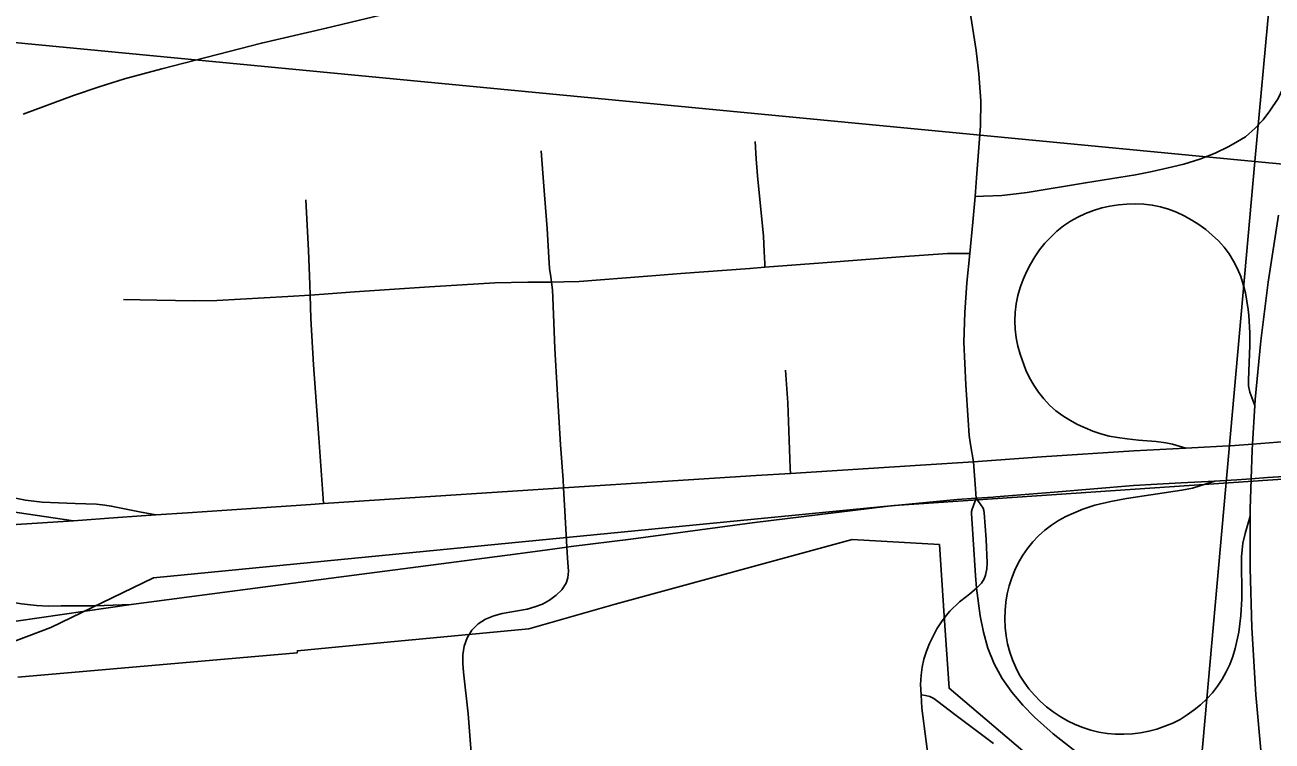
# Model space of a CAD drawing. Extents: x 0 to 34, y 0 to 22.
# Drawn here: x 6.7217 to 7.1815, y 17.9546 to 18.2186 of the extents above; entities that cross this region are included whole.
import ezdxf

# ---------------------------------------------------------------- set-up
doc = ezdxf.new("R2010")
doc.units = 0
for name, color, linetype in [('GM_X_City_Street', 7, 'Continuous'), ('GM_X_County_Road', 7, 'Continuous'), ('GM_X_Interchange_Ramps', 7, 'Continuous'), ('GM_X_Rail_Line', 7, 'Continuous'), ('GM_X_Section', 7, 'Continuous'), ('GM_X_State_Route', 7, 'Continuous'), ('GM_X_Township_Road', 7, 'Continuous'), ('GM_X_US_Route', 7, 'Continuous'), ('SC_Shading1', 7, 'Continuous')]:
    doc.layers.add(name, color=color, linetype=linetype)

msp = doc.modelspace()

# ---------------------------------------------------------------- linework, layer by layer
at = {"layer": 'GM_X_City_Street'}
for points in [[(6.92148, 18.02614), (6.9217, 18.02201), (6.92204, 18.01731), (6.92184, 18.01485), (6.92122, 18.01278), (6.91959, 18.01041), (6.91748, 18.00835), (6.91505, 18.0066), (6.91247, 18.00515), (6.9097, 18.00407), (6.90679, 18.00331), (6.89761, 18.00166), (6.89452, 18.00084), (6.89153, 17.9996), (6.88879, 17.99783), (6.88646, 17.99552), (6.8847, 17.99273), (6.88359, 17.98965), (6.88311, 17.98643), (6.8831, 17.98322), (6.88332, 17.98007), (6.88508, 17.96463), (6.88623, 17.95034)], [(7.05206, 17.97168), (7.05187, 17.97542), (7.05207, 17.97893), (7.05245, 17.98192), (7.05311, 17.98486), (7.05402, 17.98774), (7.05514, 17.99056), (7.05791, 17.99599), (7.05954, 17.99854), (7.06135, 18.00097), (7.0627, 18.00251), (7.06628, 18.00591), (7.06878, 18.00796), (7.06999, 18.00896), (7.07246, 18.01098)], [(7.07881, 17.9537), (7.06447, 17.96447), (7.05828, 17.96922), (7.05675, 17.97029), (7.05525, 17.97105), (7.05363, 17.97146), (7.05206, 17.97168)], [(7.05608, 17.91319), (7.05629, 17.91722), (7.05617, 17.93278), (7.0555, 17.94212), (7.05395, 17.95446), (7.05231, 17.96674), (7.05206, 17.97168)]]:
    msp.add_lwpolyline(points, dxfattribs=at)
at = {"layer": 'GM_X_County_Road'}
msp.add_line((7.07231, 18.04413), (7.07138, 18.0576), dxfattribs=at)
for points in [[(7.07196, 18.15536), (7.07253, 18.16231), (7.07399, 18.18139), (7.07404, 18.19066), (7.07341, 18.20054), (7.07238, 18.20914), (7.07045, 18.22173), (7.06705, 18.23937), (7.06284, 18.25959)], [(7.07005, 18.13431), (7.07119, 18.14586), (7.07196, 18.15536)], [(7.07138, 18.0576), (7.07029, 18.06389), (7.0698, 18.06733), (7.06941, 18.07296), (7.06852, 18.08599), (7.06778, 18.1017), (7.06823, 18.11267), (7.06897, 18.12349), (7.07005, 18.13431)]]:
    msp.add_lwpolyline(points, dxfattribs=at)
at = {"layer": 'GM_X_Interchange_Ramps'}
for points in [[(7.19553, 18.22177), (7.19204, 18.2118), (7.19015, 18.20678), (7.18688, 18.19856), (7.18528, 18.195), (7.18368, 18.19151), (7.18069, 18.187), (7.17822, 18.18364), (7.17526, 18.18052), (7.17165, 18.1774), (7.16869, 18.17559), (7.16556, 18.17378), (7.16048, 18.17138), (7.15488, 18.16918), (7.14894, 18.16725), (7.14313, 18.16592), (7.13724, 18.16462), (7.1311, 18.16337), (7.11267, 18.16042), (7.09115, 18.15681), (7.08497, 18.15607), (7.08185, 18.15576), (7.07512, 18.15549), (7.07196, 18.15536)], [(7.14963, 18.06263), (7.14593, 18.06371), (7.14472, 18.06407), (7.14228, 18.06454), (7.1387, 18.06506), (7.13228, 18.06551), (7.12801, 18.06606), (7.12447, 18.06656), (7.12138, 18.06707), (7.11835, 18.06784), (7.11539, 18.06883), (7.10967, 18.07136), (7.10692, 18.07287), (7.10428, 18.07455), (7.10177, 18.07641), (7.09943, 18.07848), (7.09727, 18.08074), (7.09532, 18.08319), (7.09359, 18.08579), (7.09207, 18.08852), (7.09073, 18.09134), (7.08856, 18.09722), (7.08775, 18.10024), (7.08715, 18.10331), (7.08676, 18.10642), (7.08664, 18.10954), (7.08678, 18.11266), (7.08716, 18.11576), (7.08779, 18.11883), (7.08864, 18.12184), (7.0897, 18.12479), (7.09095, 18.12766), (7.09238, 18.13044), (7.094, 18.13312), (7.09578, 18.13569), (7.09773, 18.13813), (7.09986, 18.14043), (7.10215, 18.14256), (7.10459, 18.14451), (7.10719, 18.14626), (7.10991, 18.14781), (7.11274, 18.14914), (7.11566, 18.15024), (7.11866, 18.15114), (7.12171, 18.15182), (7.12481, 18.1523), (7.12792, 18.15259), (7.13105, 18.15269), (7.13418, 18.15257), (7.13728, 18.1522), (7.14034, 18.15157), (7.14334, 18.15068), (7.14625, 18.14954), (7.14908, 18.14821), (7.15183, 18.1467), (7.15447, 18.14502), (7.15699, 18.14319), (7.1594, 18.14118), (7.16167, 18.13903), (7.16376, 18.1367), (7.16564, 18.13421), (7.16729, 18.13155), (7.1687, 18.12876), (7.16989, 18.12587), (7.17086, 18.1229), (7.17165, 18.11987), (7.17268, 18.1137), (7.1729, 18.11147), (7.17328, 18.10515), (7.17328, 18.1006), (7.17273, 18.08763), (7.17283, 18.08553), (7.17328, 18.08324), (7.17396, 18.08131), (7.17515, 18.07838)], [(7.17339, 18.0375), (7.17155, 18.03117), (7.17073, 18.02755), (7.1704, 18.02509), (7.17022, 18.02252), (7.17029, 18.00709), (7.16995, 18.00092), (7.16919, 17.99478), (7.16788, 17.98874), (7.16697, 17.98579), (7.16587, 17.98291), (7.16456, 17.98011), (7.16305, 17.97742), (7.16134, 17.97485), (7.15945, 17.97241), (7.15737, 17.97014), (7.15512, 17.96803), (7.15271, 17.96609), (7.15018, 17.96432), (7.14756, 17.96257), (7.14488, 17.96124), (7.14194, 17.96009), (7.13902, 17.95907), (7.13604, 17.95827), (7.13301, 17.95768), (7.12995, 17.9573), (7.12686, 17.95714), (7.12377, 17.95718), (7.12069, 17.95746), (7.11764, 17.95796), (7.11464, 17.95868), (7.1117, 17.95962), (7.10883, 17.96077), (7.10605, 17.96212), (7.10337, 17.96365), (7.1008, 17.96537), (7.09834, 17.96725), (7.09602, 17.9693), (7.09385, 17.97149), (7.09184, 17.97384), (7.09002, 17.97632), (7.08838, 17.97895), (7.08696, 17.98169), (7.08575, 17.98453), (7.08475, 17.98745), (7.08397, 17.99044), (7.08341, 17.99348), (7.08306, 17.99655), (7.08293, 17.99964), (7.08301, 18.00272), (7.08331, 18.0058), (7.08382, 18.00885), (7.08455, 18.01186), (7.08549, 18.0148), (7.08663, 18.01767), (7.08799, 18.02045), (7.08955, 18.02311), (7.09131, 18.02565), (7.09326, 18.02805), (7.09539, 18.03028), (7.09769, 18.03233), (7.10013, 18.03422), (7.10272, 18.03589), (7.10543, 18.03738), (7.10824, 18.03868), (7.11169, 18.04007), (7.11618, 18.04157), (7.12208, 18.04296), (7.1278, 18.04399), (7.14818, 18.04712), (7.15213, 18.04783), (7.15483, 18.04868), (7.16033, 18.05041)], [(7.07231, 18.04413), (7.07088, 18.04011), (7.07069, 18.0393), (7.07063, 18.03847), (7.07215, 18.01566), (7.07246, 18.01098), (7.07386, 18.00085), (7.07503, 17.99478), (7.07673, 17.98884), (7.07904, 17.98311), (7.08201, 17.9777), (7.08556, 17.97266), (7.08953, 17.96792), (7.09383, 17.96348), (7.10075, 17.95732), (7.12506, 17.93826)], [(7.07231, 18.04413), (7.07494, 18.04043), (7.07525, 18.0396), (7.07537, 18.0388), (7.07609, 18.02897), (7.07643, 18.02039), (7.07629, 18.01813), (7.0758, 18.01577), (7.07537, 18.01437), (7.07438, 18.01281), (7.07246, 18.01098)]]:
    msp.add_lwpolyline(points, dxfattribs=at)
at = {"layer": 'GM_X_Rail_Line'}
for points in [[(6.72105, 18.18571), (6.73964, 18.1926), (6.74904, 18.19578), (6.75837, 18.19874), (6.77216, 18.20249), (6.80884, 18.21195), (6.83275, 18.2174), (6.85941, 18.22386)], [(6.67945, 17.97692), (6.73127, 17.99655), (6.76909, 18.01478), (7.04219, 18.04146), (7.66401, 18.08363), (7.70788, 18.09378), (7.74996, 18.09998), (7.85888, 18.09751), (7.8894, 18.11366), (7.96614, 18.14093), (8.03464, 18.15949), (8.08291, 18.16941), (8.12622, 18.17313), (8.15821, 18.17258), (8.19564, 18.17126), (8.24998, 18.1649), (8.30381, 18.15534), (8.33984, 18.14659), (8.61727, 18.05185), (8.9, 18.02562)]]:
    msp.add_lwpolyline(points, dxfattribs=at)
at = {"layer": 'GM_X_Section'}
for points in [[(6.2677, 19.26674), (7.26758, 19.17046), (7.17505, 18.16824), (6.17707, 18.26412)], [(7.26758, 19.17046), (8.27199, 19.07297), (8.18593, 18.07293), (7.17505, 18.16824)], [(6.17707, 18.26412), (7.17505, 18.16824), (7.08554, 17.16561), (6.07115, 17.24621)], [(7.17505, 18.16824), (8.18593, 18.07293), (8.09556, 17.08999), (7.08554, 17.16561)]]:
    msp.add_lwpolyline(points, close=True, dxfattribs=at)
at = {"layer": 'GM_X_State_Route'}
for p, q in [((7.07231, 18.04413), (7.07863, 18.04458)), ((6.89861, 18.02302), (6.8996, 18.02315))]:
    msp.add_line(p, q, dxfattribs=at)
for points in [[(7.16853, 18.05095), (7.17375, 18.05133), (7.17979, 18.05178), (7.18596, 18.05219), (7.19916, 18.05306), (7.20946, 18.05388)], [(7.07863, 18.04458), (7.07968, 18.04466), (7.1011, 18.04639), (7.1304, 18.04886), (7.13915, 18.04937)], [(7.13915, 18.04937), (7.1479, 18.04987), (7.16033, 18.05041)], [(7.16033, 18.05041), (7.16227, 18.0505), (7.16853, 18.05095)], [(6.92148, 18.02614), (6.9231, 18.02634), (6.94503, 18.02908), (6.98981, 18.03502), (7.03992, 18.04117), (7.06533, 18.04363), (7.07231, 18.04413)], [(6.7128, 18.03414), (6.73961, 18.03586)], [(6.8996, 18.02315), (6.91347, 18.02498), (6.92148, 18.02614)], [(6.7608, 18.00503), (6.83457, 18.01473), (6.88078, 18.02068), (6.89861, 18.02302)], [(6.65819, 17.99071), (6.7098, 17.99763), (6.7608, 18.00503)]]:
    msp.add_lwpolyline(points, dxfattribs=at)
at = {"layer": 'GM_X_Township_Road'}
for points in [[(6.99446, 18.1293), (6.99442, 18.13067), (6.99426, 18.13513), (6.99392, 18.14073), (6.99177, 18.163), (6.99128, 18.16931), (6.99092, 18.17563)], [(6.91585, 18.12381), (6.91551, 18.12576), (6.91513, 18.12881), (6.91484, 18.13285), (6.91426, 18.14362), (6.91319, 18.15597), (6.91267, 18.16394), (6.91204, 18.17225)], [(6.82684, 18.11905), (6.82672, 18.12294), (6.82621, 18.13544), (6.82518, 18.15412)], [(7.07005, 18.13431), (7.06664, 18.13431), (7.06177, 18.13431), (7.0444, 18.13313), (7.01586, 18.13088), (6.99446, 18.1293)], [(6.99446, 18.1293), (6.98889, 18.12889), (6.96352, 18.12701), (6.95118, 18.12597), (6.92599, 18.12409), (6.92031, 18.12387), (6.91585, 18.12381)], [(6.91585, 18.12381), (6.90702, 18.12383), (6.89496, 18.12356), (6.87086, 18.12212), (6.84315, 18.12022), (6.83189, 18.11937), (6.82684, 18.11905)], [(6.92028, 18.04801), (6.92012, 18.05091), (6.91915, 18.06388), (6.91784, 18.08431), (6.91698, 18.09928), (6.91632, 18.11819), (6.91616, 18.12096), (6.91585, 18.12381)], [(6.82684, 18.11905), (6.8186, 18.11853), (6.79242, 18.11709), (6.78409, 18.11693), (6.77033, 18.11717), (6.75799, 18.11741)], [(6.8318, 18.04215), (6.83166, 18.04409), (6.83002, 18.06642), (6.82812, 18.09338), (6.82707, 18.11044), (6.82684, 18.11905)], [(7.00392, 18.0533), (7.00385, 18.05526), (7.00294, 18.07934), (7.00211, 18.09139)], [(6.66672, 18.0621), (6.66916, 18.06361), (6.67097, 18.06424), (6.67269, 18.06411), (6.6747, 18.0634), (6.67675, 18.06227), (6.68739, 18.0561), (6.69563, 18.05191), (6.70411, 18.04825), (6.70992, 18.04623), (6.71585, 18.04462), (6.72188, 18.04345), (6.72798, 18.04275), (6.73405, 18.04241), (6.74025, 18.04222), (6.74811, 18.04191), (6.75117, 18.04162), (6.75347, 18.04126), (6.76389, 18.03918), (6.76988, 18.03798)], [(6.92148, 18.02614), (6.92086, 18.03734), (6.92028, 18.04801)]]:
    msp.add_lwpolyline(points, dxfattribs=at)
at = {"layer": 'GM_X_US_Route'}
for p, q in [((7.07231, 18.04413), (7.07863, 18.04458)), ((6.89861, 18.02302), (6.8996, 18.02315))]:
    msp.add_line(p, q, dxfattribs=at)
for points in [[(7.18454, 17.89867), (7.18043, 17.92522), (7.17742, 17.94995), (7.17549, 17.97166), (7.17405, 17.99652), (7.17338, 18.01831), (7.17339, 18.0375), (7.1734, 18.0401), (7.17375, 18.05133), (7.17409, 18.06188), (7.17423, 18.0641), (7.17515, 18.07838), (7.17529, 18.08052), (7.17735, 18.10221), (7.18007, 18.12384), (7.18387, 18.14846)], [(6.6074, 18.0964), (6.61519, 18.09277), (6.6219, 18.08929), (6.62843, 18.08514), (6.64589, 18.07446), (6.66127, 18.06533), (6.66672, 18.0621), (6.67885, 18.05491), (6.68994, 18.04895), (6.69842, 18.04484), (6.70426, 18.04249), (6.71027, 18.04062), (6.71546, 18.03943), (6.73961, 18.03586)], [(6.78156, 18.03875), (6.79615, 18.0397), (6.82713, 18.04183), (6.8318, 18.04215), (6.86738, 18.04452), (6.90145, 18.04673), (6.92028, 18.04801), (6.92215, 18.04813), (6.99123, 18.0525), (7.00392, 18.0533), (7.0518, 18.05634), (7.07138, 18.0576), (7.09648, 18.05936), (7.13049, 18.06158), (7.14963, 18.06263), (7.16779, 18.06363), (7.17423, 18.0641), (7.18655, 18.06502), (7.18871, 18.06519), (7.19924, 18.06597), (7.2513, 18.06979), (7.37652, 18.07807), (7.40651, 18.08004)], [(7.16853, 18.05095), (7.17375, 18.05133), (7.17979, 18.05178), (7.18596, 18.05219), (7.19916, 18.05306), (7.20946, 18.05388)], [(7.07863, 18.04458), (7.07968, 18.04466), (7.1011, 18.04639), (7.1304, 18.04886), (7.13915, 18.04937)], [(7.13915, 18.04937), (7.1479, 18.04987), (7.16033, 18.05041)], [(7.16033, 18.05041), (7.16227, 18.0505), (7.16853, 18.05095)], [(6.92148, 18.02614), (6.9231, 18.02634), (6.94503, 18.02908), (6.98981, 18.03502), (7.03992, 18.04117), (7.06533, 18.04363), (7.07231, 18.04413)], [(6.73961, 18.03586), (6.75588, 18.03708), (6.76988, 18.03798), (6.78156, 18.03875)], [(6.8996, 18.02315), (6.91347, 18.02498), (6.92148, 18.02614)], [(6.7608, 18.00503), (6.83457, 18.01473), (6.88078, 18.02068), (6.89861, 18.02302)], [(6.71534, 18.00608), (6.72046, 18.00517), (6.72593, 18.00463), (6.73019, 18.00437), (6.73498, 18.00443), (6.74761, 18.00453), (6.7608, 18.00503)]]:
    msp.add_lwpolyline(points, dxfattribs=at)
at = {"layer": 'SC_Shading1'}
msp.add_lwpolyline([(7.18406, 17.78816), (7.17887, 17.81981), (7.1675, 17.87567), (7.15531, 17.89497), (7.14886, 17.9006), (7.06236, 17.97407), (7.06059, 18.00077), (7.05885, 18.02704), (7.02668, 18.02894), (6.93923, 18.00505), (6.9074, 17.99598), (6.85136, 17.99067), (6.82211, 17.9879), (6.8221, 17.98717), (6.71908, 17.97813)], dxfattribs=at)

doc.saveas('drawing.dxf')
